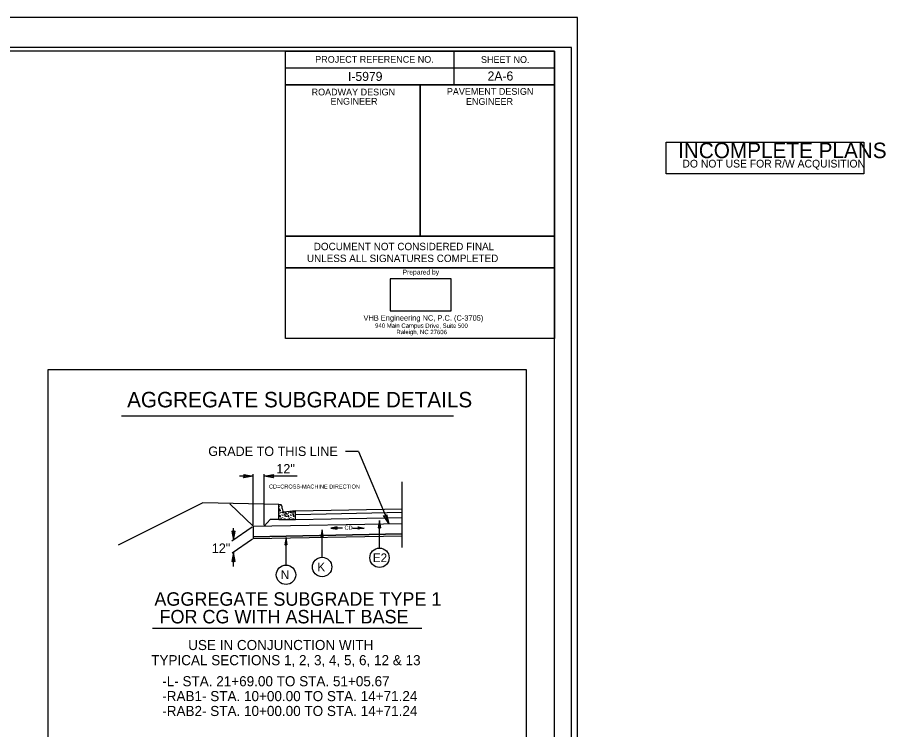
# Model space of a CAD drawing. Extents: x 573748 to 574632, y -54663 to -53209.
# Drawn here: x 574197.7 to 574326.8, y -54489.5 to -54383.6 of the extents above; entities that cross this region are included whole.
import ezdxf

# ---------------------------------------------------------------- set-up
doc = ezdxf.new("R2010")
doc.units = 0
for name, color, linetype in [('Default', 7, 'Continuous'), ('Prop Dimension', 7, 'Continuous'), ('Prop Dimension Text', 7, 'Continuous'), ('Prop Terminator CELL', 7, 'Continuous'), ('Sheet Cutting Line CELL', 7, 'Continuous'), ('Sheet Data Field CELL', 7, 'Continuous'), ('Sheet Plan CELL', 7, 'Continuous'), ('Sheet Plot Border Inside CELL', 7, 'Continuous'), ('Sheet Plot Border Outside CELL', 7, 'Continuous'), ('Sheet Sticker Exception Certification CELL', 7, 'Continuous'), ('Sheet Sticker Incomplete CELL', 7, 'Continuous'), ('Sheet Typical CELL', 7, 'Continuous'), ('Typical Curb CELL', 7, 'Continuous'), ('Typical Hinge Slope Interstate CELL', 7, 'Continuous'), ('Typical ID Circle CELL', 7, 'Continuous'), ('Typical Pavement Slope CELL', 7, 'Continuous'), ('Typical Shoulder Slope CELL', 7, 'Continuous'), ('Typical Terminator CELL', 7, 'Continuous'), ('Typical Text General CELL', 7, 'Continuous'), ('Typical Text ID Circle CELL', 7, 'Continuous')]:
    doc.layers.add(name, color=color, linetype=linetype)

msp = doc.modelspace()

# ---------------------------------------------------------------- linework, layer by layer
at = {"layer": 'Default'}
msp.add_lwpolyline([(574253.15, -54427.22), (574262.18, -54427.22), (574262.18, -54422.5), (574253.15, -54422.5)], close=True, dxfattribs=at)
at = {"layer": 'Prop Dimension'}
for p, q in [((574213.23, -54442.85), (574262.54, -54442.85)), ((574248.42, -54448.16), (574246.52, -54448.16)), ((574248.42, -54448.16), (574252.95, -54458.85)), ((574254.94, -54462.39), (574254.94, -54452.63)), ((574246.05, -54459.51), (574244.34, -54459.51)), ((574247.55, -54459.51), (574249.26, -54459.51)), ((574217.83, -54474.39), (574257.85, -54474.39))]:
    msp.add_line(p, q, dxfattribs=at)
msp.add_lwpolyline([(574202.34, -54435.95), (574273.34, -54435.95), (574273.34, -54595.94), (574202.34, -54595.94)], close=True, dxfattribs=at)
at = {"layer": 'Prop Dimension Text'}
for p, q in [((574232.79, -54459.06), (574232.79, -54451.49)), ((574234.39, -54459.06), (574234.39, -54451.49)), ((574232.79, -54451.81), (574230.73, -54451.81)), ((574239.31, -54451.81), (574234.39, -54451.81)), ((574232.64, -54459.36), (574229.63, -54461.47)), ((574229.85, -54461.32), (574229.85, -54459.5)), ((574232.68, -54461.16), (574229.68, -54463.26)), ((574229.85, -54465.2), (574229.85, -54463.14))]:
    msp.add_line(p, q, dxfattribs=at)
at = {"layer": 'Prop Terminator CELL'}
for points in [[(574245.24, -54459.35), (574244.34, -54459.51), (574245.25, -54459.67), (574245.13, -54459.51)], [(574248.36, -54459.35), (574249.26, -54459.51), (574248.35, -54459.67), (574248.47, -54459.51)], [(574229.61, -54459.97), (574229.85, -54461.32), (574230.09, -54459.96), (574229.85, -54460.13)], [(574230.08, -54464.49), (574229.85, -54463.14), (574229.61, -54464.5), (574229.85, -54464.33)]]:
    msp.add_lwpolyline(points, close=True, dxfattribs=at)
at = {"layer": 'Sheet Cutting Line CELL'}
msp.add_line((574280.97, -54383.65), (573944.17, -54383.65), dxfattribs=at)
at = {"layer": 'Sheet Plan CELL'}
msp.add_lwpolyline([(574237.56, -54420.86), (574277.57, -54420.86), (574277.57, -54431.34), (574237.56, -54431.34)], close=True, dxfattribs=at)
at = {"layer": 'Sheet Plot Border Inside CELL'}
msp.add_lwpolyline([(574280.07, -54388.14), (573946.77, -54388.14), (573946.77, -54599.16), (574280.07, -54599.16)], close=True, dxfattribs=at)
at = {"layer": 'Sheet Plot Border Outside CELL'}
msp.add_lwpolyline([(574280.97, -54383.65), (573944.17, -54383.65), (573944.17, -54603.65), (574280.97, -54603.65)], close=True, dxfattribs=at)
at = {"layer": 'Sheet Sticker Exception Certification CELL'}
for p, q in [((574237.56, -54420.86), (574237.56, -54416.16)), ((574237.56, -54416.16), (574277.57, -54416.16)), ((574277.57, -54416.16), (574277.57, -54420.86)), ((574277.57, -54420.86), (574237.56, -54420.86))]:
    msp.add_line(p, q, dxfattribs=at)
at = {"layer": 'Sheet Sticker Incomplete CELL'}
msp.add_lwpolyline([(574294.12, -54406.9), (574294.12, -54402.2), (574323.52, -54402.2), (574323.52, -54406.9)], close=True, dxfattribs=at)
at = {"layer": 'Sheet Typical CELL'}
for p, q in [((574262.57, -54388.66), (574262.57, -54393.66)), ((574237.56, -54391.16), (574277.57, -54391.16)), ((574257.57, -54393.66), (574257.57, -54416.15))]:
    msp.add_line(p, q, dxfattribs=at)
for points in [[(574277.57, -54388.65), (573977.57, -54388.65), (573977.57, -54598.65), (574277.57, -54598.65)], [(574237.56, -54388.65), (574277.57, -54388.65), (574277.57, -54393.66), (574237.56, -54393.66)], [(574237.56, -54393.66), (574257.57, -54393.66), (574257.57, -54416.16), (574237.56, -54416.16)], [(574257.57, -54393.66), (574277.57, -54393.66), (574277.57, -54416.16), (574257.57, -54416.16)]]:
    msp.add_lwpolyline(points, close=True, dxfattribs=at)
at = {"layer": 'Typical Curb CELL'}
for p, q in [((574236.61, -54458.26), (574236.61, -54456.03)), ((574236.61, -54456.03), (574236.87, -54456.03)), ((574236.65, -54456.88), (574236.8, -54456.78)), ((574236.78, -54456.98), (574236.65, -54456.88)), ((574236.8, -54456.78), (574236.78, -54456.98)), ((574237.1, -54456.59), (574237.1, -54456.57)), ((574236.77, -54457.59), (574236.67, -54457.76)), ((574236.67, -54457.76), (574236.83, -54457.84)), ((574236.83, -54457.84), (574236.77, -54457.59)), ((574239.09, -54456.96), (574237.35, -54457.13)), ((574237.5, -54457.46), (574237.47, -54457.72)), ((574237.47, -54457.72), (574237.59, -54457.73)), ((574237.59, -54457.73), (574237.5, -54457.46)), ((574238.01, -54457.59), (574237.91, -54457.76)), ((574237.91, -54457.76), (574238.07, -54457.84)), ((574238.07, -54457.84), (574238.01, -54457.59)), ((574238.74, -54457.46), (574238.71, -54457.72)), ((574238.71, -54457.72), (574238.83, -54457.73)), ((574238.83, -54457.73), (574238.74, -54457.46)), ((574239.09, -54458.26), (574239.09, -54456.96)), ((574236.61, -54458.26), (574239.09, -54458.26))]:
    msp.add_line(p, q, dxfattribs=at)
for centre in [(574236.62, -54456.28), (574236.67, -54456.69), (574236.84, -54456.2), (574236.75, -54458.16), (574236.77, -54457.3), (574236.89, -54457.18), (574236.92, -54458.07), (574237.06, -54457.55), (574237.1, -54458.21), (574237.14, -54457.12), (574237.16, -54457.23), (574237.15, -54457.96), (574237.19, -54457.61), (574237.27, -54458.15), (574237.34, -54457.42), (574237.36, -54457.2), (574237.47, -54458.1), (574237.56, -54457.28), (574237.63, -54458.25), (574237.65, -54457.19), (574237.68, -54457.73), (574237.76, -54457.37), (574237.78, -54457.83), (574237.82, -54457.3), (574237.83, -54457.51), (574237.84, -54458.2), (574237.99, -54458.16), (574238.01, -54457.3), (574238.13, -54457.18), (574238.16, -54458.07), (574238.3, -54457.55), (574238.34, -54458.21), (574238.38, -54457.12), (574238.39, -54457.96), (574238.4, -54457.23), (574238.43, -54457.61), (574238.51, -54458.15), (574238.57, -54457.42), (574238.6, -54457.2), (574238.71, -54458.1), (574238.75, -54457.06), (574238.79, -54457.28), (574238.87, -54458.25), (574238.89, -54457.09), (574238.92, -54457.73), (574239, -54457.37), (574239.01, -54457.83), (574239.05, -54457.3), (574239.07, -54457.51), (574239.08, -54458.2)]:
    msp.add_ellipse(centre, major_axis=(0, 0.0179), ratio=0.444444, dxfattribs=at)
for centre, major_axis, end_param in [((574236.87, -54456.57), (0, 0.534), 6.283185), ((574237.34, -54456.59), (0, -0.534), 6.324802)]:
    msp.add_ellipse(centre, major_axis=major_axis, ratio=0.444444, start_param=4.712389, end_param=end_param, dxfattribs=at)
at = {"layer": 'Typical Hinge Slope Interstate CELL'}
msp.add_line((574225.3, -54455.76), (574212.74, -54462.04), dxfattribs=at)
msp.add_lwpolyline([(574254.93, -54460.36), (574232.79, -54460.81), (574232.79, -54461.08), (574254.94, -54460.64)], close=True, dxfattribs=at)
at = {"layer": 'Typical ID Circle CELL'}
for p, q in [((574251.55, -54462.48), (574251.55, -54458.4)), ((574243.02, -54463.84), (574243.02, -54459.76)), ((574237.66, -54465), (574237.66, -54460.92))]:
    msp.add_line(p, q, dxfattribs=at)
for centre in [(574251.55, -54463.92), (574243.02, -54465.29), (574237.66, -54466.45)]:
    msp.add_circle(centre, 1.44, dxfattribs=at)
at = {"layer": 'Typical Pavement Slope CELL'}
for p, q in [((574239.09, -54456.96), (574254.94, -54456.65)), ((574239.09, -54457.49), (574254.95, -54457.17)), ((574239.09, -54458.26), (574254.96, -54457.94)), ((574232.79, -54459.25), (574254.94, -54458.81)), ((574232.79, -54460.81), (574254.93, -54460.36))]:
    msp.add_line(p, q, dxfattribs=at)
at = {"layer": 'Typical Shoulder Slope CELL'}
for p, q in [((574236.61, -54456.03), (574225.3, -54455.76)), ((574229.33, -54455.93), (574232.79, -54459.25)), ((574232.79, -54459.25), (574232.79, -54460.81)), ((574234.39, -54459.22), (574235.31, -54458.26)), ((574236.61, -54458.26), (574235.31, -54458.26)), ((574232.79, -54461.08), (574254.94, -54460.64))]:
    msp.add_line(p, q, dxfattribs=at)
at = {"layer": 'Typical Terminator CELL'}
for points in [[(574231.37, -54451.57), (574232.79, -54451.81), (574231.36, -54452.07), (574231.54, -54451.81)], [(574235.82, -54452.06), (574234.39, -54451.81), (574235.82, -54451.56), (574235.64, -54451.81)], [(574252.61, -54457.47), (574252.95, -54458.85), (574252.16, -54457.66), (574252.46, -54457.72)], [(574251.73, -54459.45), (574251.55, -54458.4), (574251.36, -54459.46), (574251.55, -54459.32)], [(574243.2, -54460.81), (574243.02, -54459.76), (574242.83, -54460.82), (574243.02, -54460.69)], [(574237.85, -54461.98), (574237.66, -54460.92), (574237.48, -54461.98), (574237.66, -54461.85)]]:
    msp.add_lwpolyline(points, close=True, dxfattribs=at)

# ---------------------------------------------------------------- texts
at = {"layer": 'Default'}
for s, height, rotation, p in [('Prepared by', 0.7214, 360, (574254.98, -54421.85)), ('VHB Engineering NC, P.C. (C-3705)', 0.8, 359.9612, (574249.17, -54428.69)), ('940 Main Campus Drive, Suite 500', 0.6436, 359.9612, (574250.9, -54429.76)), ('Raleigh, NC 27606', 0.6436, 359.9612, (574254.06, -54430.7))]:
    msp.add_text(s, height=height, rotation=rotation, dxfattribs=at).set_placement(p)
at = {"layer": 'Prop Dimension Text'}
for s, height, p in [('AGGREGATE SUBGRADE DETAILS', 2.3, (574214.05, -54441.58)), ('12"', 1.4, (574236.22, -54451.4)), ('12"', 1.4, (574226.63, -54463.2))]:
    msp.add_text(s, height=height, dxfattribs=at).set_placement(p)
at = {"layer": 'Sheet Data Field CELL'}
for s, p in [('I-5979', (574246.87, -54393.09)), ('2A-6', (574267.61, -54393.03))]:
    msp.add_text(s, height=1.35, dxfattribs=at).set_placement(p)
at = {"layer": 'Sheet Sticker Exception Certification CELL'}
for s, p in [('DOCUMENT NOT CONSIDERED FINAL', (574241.78, -54418.23)), ('UNLESS ALL SIGNATURES COMPLETED', (574240.76, -54419.99))]:
    msp.add_text(s, height=1.1, dxfattribs=at).set_placement(p)
at = {"layer": 'Sheet Sticker Incomplete CELL'}
for s, height, p in [('INCOMPLETE PLANS', 2.304, (574295.91, -54404.56)), ('DO NOT USE FOR R/W ACQUISITION', 1.152, (574296.56, -54405.95))]:
    msp.add_text(s, height=height, dxfattribs=at).set_placement(p)
at = {"layer": 'Sheet Typical CELL'}
for s, p in [('PROJECT REFERENCE NO.', (574242, -54390.39)), ('SHEET NO.', (574266.63, -54390.41)), ('ROADWAY DESIGN', (574241.46, -54395.24)), ('PAVEMENT DESIGN', (574261.56, -54395.15)), ('ENGINEER', (574244.27, -54396.61)), ('ENGINEER', (574264.4, -54396.64))]:
    msp.add_text(s, height=1, dxfattribs=at).set_placement(p)
at = {"layer": 'Typical Hinge Slope Interstate CELL'}
for s, p in [('CD=CROSS-MACHINE DIRECTION', (574235.13, -54453.64)), ('CD', (574246.35, -54459.75))]:
    msp.add_text(s, height=0.6, dxfattribs=at).set_placement(p)
at = {"layer": 'Typical Text General CELL'}
for s, height, p in [('GRADE TO THIS LINE', 1.4, (574226.11, -54448.8)), ('AGGREGATE SUBGRADE TYPE 1', 2, (574218.1, -54471.05)), ('FOR CG WITH ASHALT BASE', 2, (574218.86, -54473.67)), ('USE IN CONJUNCTION WITH', 1.5, (574223.12, -54477.63)), ('TYPICAL SECTIONS 1, 2, 3, 4, 5, 6, 12 & 13', 1.5, (574217.63, -54479.88)), ('-L- STA. 21+69.00 TO STA. 51+05.67', 1.5, (574219.27, -54483.01)), ('-RAB1- STA. 10+00.00 TO STA. 14+71.24', 1.5, (574219.27, -54485.22)), ('-RAB2- STA. 10+00.00 TO STA. 14+71.24', 1.5, (574219.27, -54487.43))]:
    msp.add_text(s, height=height, dxfattribs=at).set_placement(p)
at = {"layer": 'Typical Text ID Circle CELL'}
for s, height, p in [('E2', 1.291, (574250.56, -54464.57)), ('K', 1.29, (574242.32, -54465.93)), ('N', 1.29, (574236.89, -54467.09))]:
    msp.add_text(s, height=height, dxfattribs=at).set_placement(p)

doc.saveas('drawing.dxf')
